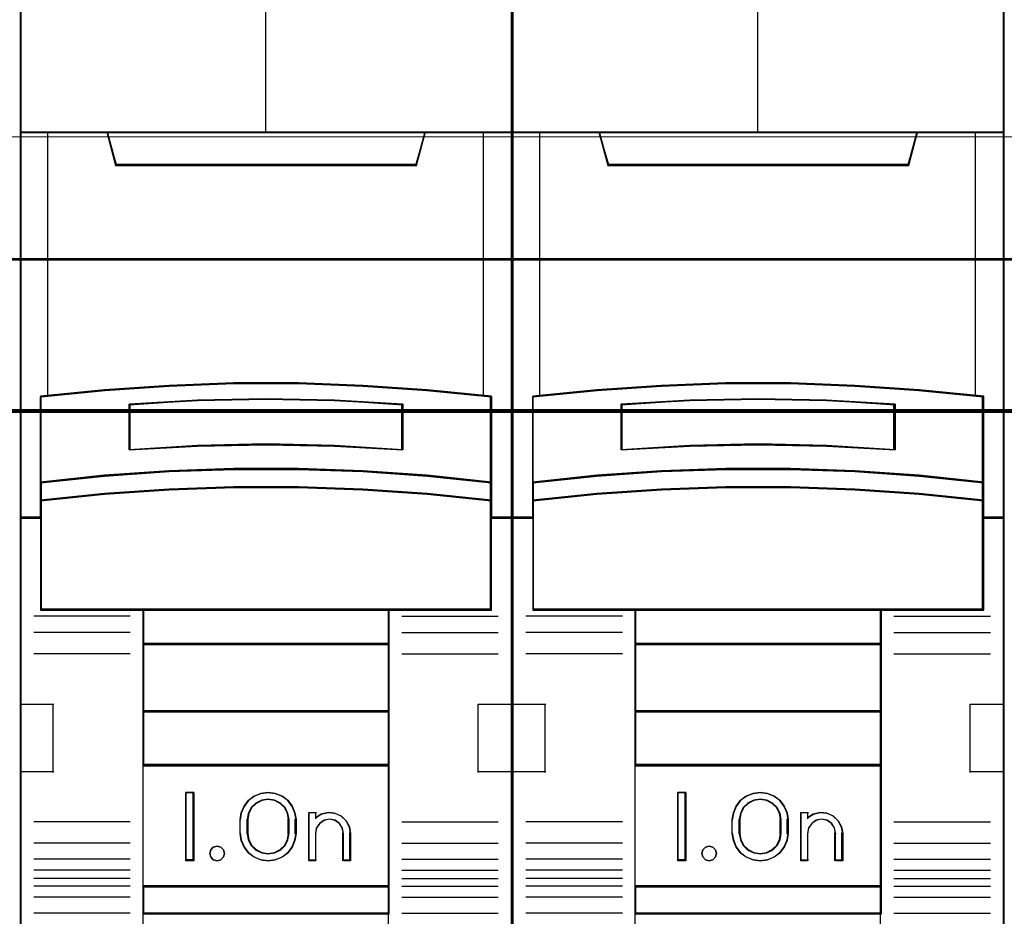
# Model space of a CAD drawing. Header units: millimetres. Extents: x -1290 to 1795, y -4192 to -1311.
# Tile 836 of 1056: x 1450.65 to 1457.85, y -2315.44 to -2308.88. Entities that reach past the tile are written whole.
import ezdxf

# ---------------------------------------------------------------- set-up
doc = ezdxf.new("R2010")
doc.units = ezdxf.units.MM
doc.layers.add('30', color=7, linetype='Continuous')
doc.layers.add('45', color=7, linetype='Continuous')
doc.layers.add('Aparatura', color=7, linetype='Continuous', lineweight=13)

# ---------------------------------------------------------------- blocks, each defined once
blk = doc.blocks.new('*U308')
at = {"layer": '45', "color": 7}
for points in [[(495.37139, -533.64471), (477.398411, -533.64471), (477.398411, -615.375223), (495.37139, -615.375223), (495.37139, -533.64471)], [(485.20598, -561.543607), (487.563821, -561.543607), (489.921662, -561.631478), (492.273943, -561.796236), (494.626223, -562.026898), (494.626223, -565.162802), (494.626223, -565.83282), (494.626223, -566.464395), (495.37139, -566.464395), (495.37139, -552.350081), (494.370419, -552.350081), (492.196089, -552.350081), (491.879115, -553.53085), (480.890685, -553.53085), (480.573711, -552.350081), (478.399381, -552.350081), (477.398411, -552.350081), (477.398411, -566.464395), (478.143578, -566.464395), (478.143578, -565.83282), (478.143578, -565.162802), (478.143578, -562.026898), (480.484736, -561.796236), (482.848138, -561.631478), (485.20598, -561.543607)], [(480.884595, -553.565625), (491.885206, -553.565625), (492.202531, -552.350081), (486.379333, -552.350081), (480.56727, -552.350081), (480.884595, -553.565625)], [(489.9226, -564.762307), (492.275505, -564.922781), (494.628409, -565.166258), (494.628409, -562.006582), (492.275505, -561.774172), (489.9226, -561.608164), (487.564134, -561.519627), (485.205667, -561.519627), (482.8472, -561.608164), (480.483171, -561.774172), (478.141392, -562.006582), (478.141392, -565.166258), (480.483171, -564.922781), (482.8472, -564.762307), (485.205667, -564.679303), (487.564134, -564.679303), (489.9226, -564.762307)], [(491.386147, -562.295061), (491.386147, -563.966874), (488.885076, -563.82709), (486.378435, -563.782359), (483.882934, -563.82709), (481.381863, -563.966874), (481.381863, -562.295061), (483.882934, -562.149686), (486.378435, -562.104955), (488.885076, -562.149686), (491.386147, -562.295061)], [(488.885076, -563.82709), (491.386147, -563.966874), (491.386147, -562.295061), (488.885076, -562.149686), (486.378435, -562.104955), (483.882934, -562.149686), (481.381863, -562.295061), (481.381863, -563.966874), (483.882934, -563.82709), (486.378435, -563.782359), (488.885076, -563.82709)], [(492.275505, -564.896029), (489.9226, -564.732136), (487.564134, -564.647363), (485.205667, -564.647363), (482.8472, -564.732136), (480.483171, -564.896029), (478.141392, -565.144696), (478.141392, -565.834179), (480.483171, -565.585513), (482.8472, -565.421619), (485.205667, -565.336847), (487.564134, -565.336847), (489.9226, -565.421619), (492.275505, -565.585513), (494.628409, -565.834179), (494.628409, -565.144696), (492.275505, -564.896029)], [(489.9226, -565.398124), (487.564134, -565.315284), (485.205667, -565.315284), (482.8472, -565.398124), (480.483171, -565.558283), (478.141392, -565.801282), (478.141392, -566.436394), (478.141392, -569.82734), (481.890464, -569.82734), (490.879337, -569.82734), (494.628409, -569.82734), (494.628409, -566.436394), (494.628409, -565.801282), (492.275505, -565.558283), (489.9226, -565.398124)], [(481.881361, -571.082384), (490.888439, -571.082384), (490.888439, -569.789634), (481.881361, -569.789634), (481.881361, -571.082384)], [(490.888439, -571.044679), (481.881361, -571.044679), (481.881361, -573.545791), (490.888439, -573.545791), (490.888439, -571.044679)], [(490.888439, -573.508085), (481.881361, -573.508085), (481.881361, -575.513643), (490.888439, -575.513643), (490.888439, -573.508085)], [(481.881361, -579.943106), (490.888439, -579.943106), (490.888439, -575.474142), (481.881361, -575.474142), (481.881361, -579.943106)], [(483.739709, -576.488592), (483.739709, -578.991499), (483.446097, -578.991499), (483.446097, -576.488592), (483.739709, -576.488592)], [(487.440103, -577.233902), (487.479678, -577.484193), (487.479678, -577.995898), (487.440103, -578.246189), (487.332684, -578.490917), (487.180036, -578.702274), (486.970852, -578.852448), (486.722092, -578.952565), (486.462025, -578.991499), (486.196305, -578.952565), (485.947545, -578.852448), (485.744015, -578.702274), (485.585713, -578.490917), (485.478294, -578.246189), (485.438719, -577.995898), (485.438719, -577.484193), (485.478294, -577.233902), (485.585713, -576.989173), (485.744015, -576.777817), (485.947545, -576.627642), (486.196305, -576.527526), (486.462025, -576.488592), (486.722092, -576.527526), (486.970852, -576.627642), (487.180036, -576.777817), (487.332684, -576.989173), (487.440103, -577.233902)], [(487.225454, -577.995995), (487.225454, -577.482496), (487.185621, -577.259235), (487.083193, -577.047138), (486.906791, -576.879693), (486.696246, -576.773644), (486.462939, -576.734573), (486.223942, -576.773644), (486.013397, -576.879693), (485.836994, -577.047138), (485.734567, -577.259235), (485.694734, -577.482496), (485.694734, -577.995995), (485.734567, -578.219255), (485.836994, -578.431352), (486.013397, -578.598798), (486.223942, -578.704846), (486.462939, -578.738335), (486.696246, -578.704846), (486.906791, -578.598798), (487.083193, -578.431352), (487.185621, -578.219255), (487.225454, -577.995995)], [(488.402503, -577.284305), (488.652881, -577.228332), (488.891878, -577.250721), (489.125185, -577.351474), (489.307278, -577.524992), (489.432467, -577.743289), (489.4723, -577.989572), (489.4723, -578.991499), (489.210541, -578.991499), (489.210541, -577.989572), (489.170708, -577.788067), (489.068281, -577.625744), (488.903259, -577.513797), (488.698404, -577.474616), (488.50493, -577.513797), (488.345599, -577.625744), (488.2261, -577.788067), (488.191958, -577.989572), (488.191958, -578.991499), (487.94158, -578.991499), (487.94158, -577.228332), (488.191958, -577.228332), (488.191958, -577.418642), (488.402503, -577.284305)], [(484.826311, -578.589948), (484.862237, -578.719862), (484.826311, -578.849775), (484.73051, -578.950163), (484.598782, -578.991499), (484.455079, -578.950163), (484.365265, -578.849775), (484.323352, -578.719862), (484.365265, -578.589948), (484.455079, -578.489561), (484.598782, -578.460035), (484.73051, -578.489561), (484.826311, -578.589948)], [(490.888439, -579.905401), (481.881361, -579.905401), (481.881361, -580.930624), (490.888439, -580.930624), (490.888439, -579.905401)]]:
    blk.add_lwpolyline(points, close=True, dxfattribs=at)
at = {"layer": '45', "color": 139}
for points in [[(495.37139, -533.64471), (477.398411, -533.64471), (477.398411, -615.375223), (495.37139, -615.375223), (495.37139, -533.64471)], [(489.914149, -565.41542), (487.561317, -565.333239), (485.208484, -565.333239), (482.855652, -565.41542), (480.49727, -565.574304), (478.161085, -565.815369), (478.161085, -566.445427), (478.161085, -569.809385), (481.901201, -569.809385), (490.8686, -569.809385), (494.608715, -569.809385), (494.608715, -566.445427), (494.608715, -565.815369), (492.261432, -565.574304), (489.914149, -565.41542)], [(484.862237, -578.719862), (484.826311, -578.589948), (484.73051, -578.489561), (484.598782, -578.460035), (484.455079, -578.489561), (484.365265, -578.589948), (484.323352, -578.719862), (484.365265, -578.849775), (484.455079, -578.950163), (484.598782, -578.991499), (484.73051, -578.950163), (484.826311, -578.849775), (484.862237, -578.719862)]]:
    blk.add_lwpolyline(points, close=True, dxfattribs=at)
at = {"layer": '45', "color": 59}
for points in [[(495.353487, -533.664461), (477.416314, -533.664461), (477.416314, -615.357268), (495.353487, -615.357268), (495.353487, -533.664461)], [(485.208328, -561.538171), (487.561472, -561.538171), (489.914616, -561.625819), (492.26221, -561.790158), (494.609804, -562.020233), (494.609804, -565.148159), (494.609804, -565.816472), (494.609804, -566.44644), (495.353487, -566.44644), (495.353487, -552.368036), (494.35451, -552.368036), (492.184512, -552.368036), (491.86817, -553.545801), (480.901631, -553.545801), (480.585289, -552.368036), (478.41529, -552.368036), (477.416314, -552.368036), (477.416314, -566.44644), (478.159996, -566.44644), (478.159996, -565.816472), (478.159996, -565.148159), (478.159996, -562.020233), (480.496491, -561.790158), (482.855185, -561.625819), (485.208328, -561.538171)], [(480.884595, -553.565625), (491.885206, -553.565625), (492.202531, -552.350081), (486.379333, -552.350081), (480.56727, -552.350081), (480.884595, -553.565625)], [(489.9226, -564.762307), (492.275505, -564.922781), (494.628409, -565.166258), (494.628409, -562.006582), (492.275505, -561.774172), (489.9226, -561.608164), (487.564134, -561.519627), (485.205667, -561.519627), (482.8472, -561.608164), (480.483171, -561.774172), (478.141392, -562.006582), (478.141392, -565.166258), (480.483171, -564.922781), (482.8472, -564.762307), (485.205667, -564.679303), (487.564134, -564.679303), (489.9226, -564.762307)], [(491.386147, -562.295061), (491.386147, -563.966874), (488.885076, -563.82709), (486.378435, -563.782359), (483.882934, -563.82709), (481.381863, -563.966874), (481.381863, -562.295061), (483.882934, -562.149686), (486.378435, -562.104955), (488.885076, -562.149686), (491.386147, -562.295061)], [(488.885076, -563.82709), (491.386147, -563.966874), (491.386147, -562.295061), (488.885076, -562.149686), (486.378435, -562.104955), (483.882934, -562.149686), (481.381863, -562.295061), (481.381863, -563.966874), (483.882934, -563.82709), (486.378435, -563.782359), (488.885076, -563.82709)], [(488.876572, -563.811831), (491.368244, -563.948919), (491.368244, -562.309349), (488.876572, -562.166778), (486.379351, -562.12291), (483.893229, -562.166778), (481.401557, -562.309349), (481.401557, -563.948919), (483.893229, -563.811831), (486.379351, -563.767963), (488.876572, -563.811831)], [(492.275505, -564.896029), (489.9226, -564.732136), (487.564134, -564.647363), (485.205667, -564.647363), (482.8472, -564.732136), (480.483171, -564.896029), (478.141392, -565.144696), (478.141392, -565.834179), (480.483171, -565.585513), (482.8472, -565.421619), (485.205667, -565.336847), (487.564134, -565.336847), (489.9226, -565.421619), (492.275505, -565.585513), (494.628409, -565.834179), (494.628409, -565.144696), (492.275505, -564.896029)], [(492.261432, -564.90646), (489.914149, -564.747525), (487.561317, -564.665318), (485.208484, -564.665318), (482.855652, -564.747525), (480.49727, -564.90646), (478.161085, -565.147602), (478.161085, -565.816224), (480.49727, -565.575082), (482.855652, -565.416147), (485.208484, -565.33394), (487.561317, -565.33394), (489.914149, -565.416147), (492.261432, -565.575082), (494.608715, -565.816224), (494.608715, -565.147602), (492.261432, -564.90646)], [(489.9226, -565.398124), (487.564134, -565.315284), (485.205667, -565.315284), (482.8472, -565.398124), (480.483171, -565.558283), (478.141392, -565.801282), (478.141392, -566.436394), (478.141392, -569.82734), (481.890464, -569.82734), (490.879337, -569.82734), (494.628409, -569.82734), (494.628409, -566.436394), (494.628409, -565.801282), (492.275505, -565.558283), (489.9226, -565.398124)], [(481.881361, -571.082384), (490.888439, -571.082384), (490.888439, -569.789634), (481.881361, -569.789634), (481.881361, -571.082384)], [(481.901055, -571.064429), (490.868746, -571.064429), (490.868746, -569.807589), (481.901055, -569.807589), (481.901055, -571.064429)], [(490.888439, -571.044679), (481.881361, -571.044679), (481.881361, -573.545791), (490.888439, -573.545791), (490.888439, -571.044679)], [(490.868746, -571.062634), (481.901055, -571.062634), (481.901055, -573.527836), (490.868746, -573.527836), (490.868746, -571.062634)], [(490.888439, -573.508085), (481.881361, -573.508085), (481.881361, -575.513643), (490.888439, -575.513643), (490.888439, -573.508085)], [(490.868746, -573.52604), (481.901055, -573.52604), (481.901055, -575.493893), (490.868746, -575.493893), (490.868746, -573.52604)], [(481.881361, -579.943106), (490.888439, -579.943106), (490.888439, -575.474142), (481.881361, -575.474142), (481.881361, -579.943106)], [(483.739709, -576.488592), (483.739709, -578.991499), (483.446097, -578.991499), (483.446097, -576.488592), (483.739709, -576.488592)], [(487.440103, -577.233902), (487.479678, -577.484193), (487.479678, -577.995898), (487.440103, -578.246189), (487.332684, -578.490917), (487.180036, -578.702274), (486.970852, -578.852448), (486.722092, -578.952565), (486.462025, -578.991499), (486.196305, -578.952565), (485.947545, -578.852448), (485.744015, -578.702274), (485.585713, -578.490917), (485.478294, -578.246189), (485.438719, -577.995898), (485.438719, -577.484193), (485.478294, -577.233902), (485.585713, -576.989173), (485.744015, -576.777817), (485.947545, -576.627642), (486.196305, -576.527526), (486.462025, -576.488592), (486.722092, -576.527526), (486.970852, -576.627642), (487.180036, -576.777817), (487.332684, -576.989173), (487.440103, -577.233902)], [(487.225454, -577.995995), (487.225454, -577.482496), (487.185621, -577.259235), (487.083193, -577.047138), (486.906791, -576.879693), (486.696246, -576.773644), (486.462939, -576.734573), (486.223942, -576.773644), (486.013397, -576.879693), (485.836994, -577.047138), (485.734567, -577.259235), (485.694734, -577.482496), (485.694734, -577.995995), (485.734567, -578.219255), (485.836994, -578.431352), (486.013397, -578.598798), (486.223942, -578.704846), (486.462939, -578.738335), (486.696246, -578.704846), (486.906791, -578.598798), (487.083193, -578.431352), (487.185621, -578.219255), (487.225454, -577.995995)], [(487.20755, -577.991343), (487.20755, -577.487047), (487.168649, -577.267788), (487.068618, -577.059491), (486.896342, -576.895047), (486.690722, -576.790899), (486.462872, -576.752528), (486.229466, -576.790899), (486.023846, -576.895047), (485.851569, -577.059491), (485.751538, -577.267788), (485.712637, -577.487047), (485.712637, -577.991343), (485.751538, -578.210603), (485.851569, -578.418899), (486.023846, -578.583343), (486.229466, -578.687492), (486.462872, -578.720381), (486.690722, -578.687492), (486.896342, -578.583343), (487.068618, -578.418899), (487.168649, -578.210603), (487.20755, -577.991343)], [(488.402503, -577.284305), (488.652881, -577.228332), (488.891878, -577.250721), (489.125185, -577.351474), (489.307278, -577.524992), (489.432467, -577.743289), (489.4723, -577.989572), (489.4723, -578.991499), (489.210541, -578.991499), (489.210541, -577.989572), (489.170708, -577.788067), (489.068281, -577.625744), (488.903259, -577.513797), (488.698404, -577.474616), (488.50493, -577.513797), (488.345599, -577.625744), (488.2261, -577.788067), (488.191958, -577.989572), (488.191958, -578.991499), (487.94158, -578.991499), (487.94158, -577.228332), (488.191958, -577.228332), (488.191958, -577.418642), (488.402503, -577.284305)], [(484.826311, -578.589948), (484.862237, -578.719862), (484.826311, -578.849775), (484.73051, -578.950163), (484.598782, -578.991499), (484.455079, -578.950163), (484.365265, -578.849775), (484.323352, -578.719862), (484.365265, -578.589948), (484.455079, -578.489561), (484.598782, -578.460035), (484.73051, -578.489561), (484.826311, -578.589948)], [(490.888439, -579.905401), (481.881361, -579.905401), (481.881361, -580.930624), (490.888439, -580.930624), (490.888439, -579.905401)], [(490.868746, -579.923356), (481.901055, -579.923356), (481.901055, -580.910873), (490.868746, -580.910873), (490.868746, -579.923356)]]:
    blk.add_lwpolyline(points, close=True, dxfattribs=at)
at = {"layer": '45', "color": 139}
for points in [[(486.358941, -545.164547), (486.358941, -552.387786)], [(477.398411, -552.350081), (495.37139, -552.350081)], [(480.56727, -552.350081), (480.921752, -553.565625)], [(492.202531, -552.350081), (491.848049, -553.565625)], [(480.882365, -553.52792), (491.885645, -553.52792)], [(494.628409, -562.038522), (492.275505, -561.790868), (489.9226, -561.613971), (487.564134, -561.519627), (485.205667, -561.519627), (482.8472, -561.613971), (480.483171, -561.790868), (478.141392, -562.038522)], [(478.141392, -562.000817), (478.141392, -569.82734)], [(491.386147, -562.329391), (488.885076, -562.157764), (486.378435, -562.104955), (483.882934, -562.157764), (481.381863, -562.329391)], [(494.589022, -569.82734), (494.589022, -562.000817)], [(481.381863, -563.966874), (481.381863, -562.291686)], [(491.348551, -563.966874), (491.348551, -562.291686)], [(491.386147, -563.966874), (488.885076, -563.800928), (486.378435, -563.747825), (483.882934, -563.800928), (481.381863, -563.966874)], [(494.628409, -565.166258), (492.275505, -564.906811), (489.9226, -564.735811), (487.564134, -564.647363), (485.205667, -564.647363), (482.8472, -564.735811), (480.483171, -564.906811), (478.141392, -565.166258)], [(494.628409, -565.834179), (492.275505, -565.574731), (489.9226, -565.403732), (487.564134, -565.315284), (485.205667, -565.315284), (482.8472, -565.403732), (480.483171, -565.574731), (478.141392, -565.834179)], [(478.180779, -566.426689), (477.398411, -566.426689)], [(495.37139, -566.426689), (494.589022, -566.426689)], [(481.42125, -570.051775), (477.897909, -570.051775)], [(494.628409, -569.789634), (478.141392, -569.789634)], [(481.881361, -569.789634), (481.881361, -580.930624)], [(481.881361, -569.789634), (490.888439, -569.789634)], [(490.849053, -569.789634), (490.849053, -580.930624)], [(491.348551, -570.051775), (494.871892, -570.051775)], [(481.42125, -570.638899), (477.897909, -570.638899)], [(491.348551, -570.638899), (494.871892, -570.638899)], [(481.881361, -571.044679), (490.888439, -571.044679)], [(481.42125, -571.421731), (477.897909, -571.421731)], [(491.348551, -571.421731), (494.871892, -571.421731)], [(477.398411, -573.262104), (478.630148, -573.262104)], [(478.590761, -573.262104), (478.590761, -575.765011)], [(494.139653, -575.765011), (494.139653, -573.262104)], [(494.139653, -573.262104), (495.37139, -573.262104)], [(481.881361, -573.508085), (490.888439, -573.508085)], [(477.398411, -575.727306), (478.630148, -575.727306)], [(481.881361, -575.474142), (490.888439, -575.474142)], [(494.139653, -575.727306), (495.37139, -575.727306)], [(483.739709, -576.488592), (483.446097, -576.488592)], [(483.446097, -576.488592), (483.446097, -578.991499)], [(483.702112, -576.488592), (483.702112, -578.991499)], [(487.479678, -577.506632), (487.440103, -577.2507), (487.332684, -577.000456), (487.180036, -576.784335), (486.970852, -576.630776), (486.722092, -576.528403), (486.462025, -576.488592), (486.196305, -576.528403), (485.947545, -576.630776), (485.744015, -576.784335), (485.585713, -577.000456), (485.478294, -577.2507), (485.438719, -577.506632)], [(487.225454, -577.506632), (487.185621, -577.276167), (487.083193, -577.057225), (486.906791, -576.884376), (486.696246, -576.774905), (486.462939, -576.734573), (486.223942, -576.774905), (486.013397, -576.884376), (485.836994, -577.057225), (485.734567, -577.276167), (485.694734, -577.506632)], [(487.94158, -577.228332), (488.22445, -577.228332)], [(487.94158, -577.228332), (487.94158, -578.991499)], [(488.185063, -577.228332), (488.185063, -577.452768)], [(489.4723, -578.011164), (489.432252, -577.757895), (489.306389, -577.533406), (489.123316, -577.354966), (488.888752, -577.251356), (488.648468, -577.228332), (488.396742, -577.285893), (488.185063, -577.42404)], [(481.42125, -577.562292), (477.897909, -577.562292)], [(485.438719, -578.011164), (485.438719, -577.468927)], [(485.694734, -578.011164), (485.694734, -577.468927)], [(487.186067, -578.011164), (487.186067, -577.468927)], [(487.442082, -578.011164), (487.442082, -577.468927)], [(489.218075, -578.011164), (489.177678, -577.798984), (489.0738, -577.628062), (488.90644, -577.510184), (488.698683, -577.468927), (488.502469, -577.510184), (488.34088, -577.628062), (488.219689, -577.798984), (488.185063, -578.011164)], [(491.348551, -577.562292), (494.871892, -577.562292)], [(485.438719, -577.971663), (485.478294, -578.228046), (485.585713, -578.478732), (485.744015, -578.695234), (485.947545, -578.849064), (486.196305, -578.951617), (486.462025, -578.991499), (486.722092, -578.951617), (486.970852, -578.849064), (487.180036, -578.695234), (487.332684, -578.478732), (487.440103, -578.228046), (487.479678, -577.971663)], [(485.694734, -577.971663), (485.734567, -578.202241), (485.836994, -578.42129), (486.013397, -578.594224), (486.223942, -578.703749), (486.462939, -578.738335), (486.696246, -578.703749), (486.906791, -578.594224), (487.083193, -578.42129), (487.185621, -578.202241), (487.225454, -577.971663)], [(488.185063, -577.971663), (488.185063, -578.991499)], [(489.178688, -577.971663), (489.178688, -578.991499)], [(489.434703, -577.971663), (489.434703, -578.991499)], [(481.42125, -578.35051), (477.897909, -578.35051)], [(491.348551, -578.35051), (494.871892, -578.35051)], [(481.42125, -578.935839), (477.897909, -578.935839)], [(483.739709, -578.953794), (483.446097, -578.953794)], [(487.94158, -578.953794), (488.22445, -578.953794)], [(489.178688, -578.953794), (489.4723, -578.953794)], [(491.348551, -578.935839), (494.871892, -578.935839)], [(481.42125, -579.336232), (477.897909, -579.336232)], [(491.348551, -579.336232), (494.871892, -579.336232)], [(481.42125, -579.632487), (477.897909, -579.632487)], [(491.348551, -579.632487), (494.871892, -579.632487)], [(481.42125, -579.916174), (477.897909, -579.916174)], [(481.881361, -579.905401), (490.888439, -579.905401)], [(491.348551, -579.916174), (494.871892, -579.916174)], [(481.42125, -580.316567), (477.897909, -580.316567)], [(491.348551, -580.316567), (494.871892, -580.316567)], [(481.42125, -580.909078), (477.897909, -580.909078)], [(481.881361, -580.891123), (490.888439, -580.891123)], [(481.881361, -580.891123), (481.881361, -582.512446)], [(490.849053, -580.891123), (490.849053, -582.512446)], [(491.348551, -580.909078), (494.871892, -580.909078)]]:
    blk.add_lwpolyline(points, dxfattribs=at)
at = {"layer": '45', "color": 140}
for points in [[(485.20598, -561.543607), (487.563821, -561.543607), (489.921662, -561.631478), (492.273943, -561.796236), (494.626223, -562.026898), (494.626223, -565.162802), (494.626223, -565.83282), (494.626223, -566.464395), (495.37139, -566.464395), (495.37139, -552.350081), (494.370419, -552.350081), (492.196089, -552.350081), (491.879115, -553.53085), (480.890685, -553.53085), (480.573711, -552.350081), (478.399381, -552.350081), (477.398411, -552.350081), (477.398411, -566.464395), (478.143578, -566.464395), (478.143578, -565.83282), (478.143578, -565.162802), (478.143578, -562.026898), (480.484736, -561.796236), (482.848138, -561.631478), (485.20598, -561.543607)], [(480.901522, -553.54767), (491.868279, -553.54767), (492.184628, -552.368036), (486.37935, -552.368036), (480.585173, -552.368036), (480.901522, -553.54767)]]:
    blk.add_lwpolyline(points, close=True, dxfattribs=at)
for points in [[(478.397407, -552.350081), (478.397407, -562.01159)], [(494.333007, -562.01159), (494.333007, -552.350081)]]:
    blk.add_lwpolyline(points, dxfattribs=at)
blk = doc.blocks.new('*U309')
at = {"layer": '45', "color": 7}
for points in [[(513.356901, -533.64471), (495.383922, -533.64471), (495.383922, -615.375223), (513.356901, -615.375223), (513.356901, -533.64471)], [(503.191491, -561.543607), (505.549332, -561.543607), (507.907173, -561.631478), (510.259454, -561.796236), (512.611734, -562.026898), (512.611734, -565.162802), (512.611734, -565.83282), (512.611734, -566.464395), (513.356901, -566.464395), (513.356901, -552.350081), (512.355931, -552.350081), (510.1816, -552.350081), (509.864627, -553.53085), (498.876196, -553.53085), (498.559222, -552.350081), (496.384892, -552.350081), (495.383922, -552.350081), (495.383922, -566.464395), (496.129089, -566.464395), (496.129089, -565.83282), (496.129089, -565.162802), (496.129089, -562.026898), (498.470247, -561.796236), (500.83365, -561.631478), (503.191491, -561.543607)], [(498.870155, -553.565625), (509.872458, -553.565625), (510.189833, -552.350081), (504.365739, -552.350081), (498.552781, -552.350081), (498.870155, -553.565625)], [(507.908622, -564.762307), (510.261271, -564.922781), (512.61392, -565.166258), (512.61392, -562.006582), (510.261271, -561.774172), (507.908622, -561.608164), (505.550412, -561.519627), (503.192201, -561.519627), (500.833991, -561.608164), (498.470218, -561.774172), (496.128693, -562.006582), (496.128693, -565.166258), (498.470218, -564.922781), (500.833991, -564.762307), (503.192201, -564.679303), (505.550412, -564.679303), (507.908622, -564.762307)], [(509.373449, -562.295061), (509.373449, -563.966874), (506.872378, -563.82709), (504.365736, -563.782359), (501.870236, -563.82709), (499.369165, -563.966874), (499.369165, -562.295061), (501.870236, -562.149686), (504.365736, -562.104955), (506.872378, -562.149686), (509.373449, -562.295061)], [(506.872378, -563.82709), (509.373449, -563.966874), (509.373449, -562.295061), (506.872378, -562.149686), (504.365736, -562.104955), (501.870236, -562.149686), (499.369165, -562.295061), (499.369165, -563.966874), (501.870236, -563.82709), (504.365736, -563.782359), (506.872378, -563.82709)], [(510.261271, -564.896029), (507.908622, -564.732136), (505.550412, -564.647363), (503.192201, -564.647363), (500.833991, -564.732136), (498.470218, -564.896029), (496.128693, -565.144696), (496.128693, -565.834179), (498.470218, -565.585513), (500.833991, -565.421619), (503.192201, -565.336847), (505.550412, -565.336847), (507.908622, -565.421619), (510.261271, -565.585513), (512.61392, -565.834179), (512.61392, -565.144696), (510.261271, -564.896029)], [(507.908622, -565.398124), (505.550412, -565.315284), (503.192201, -565.315284), (500.833991, -565.398124), (498.470218, -565.558283), (496.128693, -565.801282), (496.128693, -566.436394), (496.128693, -569.82734), (499.877358, -569.82734), (508.865255, -569.82734), (512.61392, -569.82734), (512.61392, -566.436394), (512.61392, -565.801282), (510.261271, -565.558283), (507.908622, -565.398124)], [(499.868663, -571.082384), (508.873951, -571.082384), (508.873951, -569.789634), (499.868663, -569.789634), (499.868663, -571.082384)], [(508.873951, -571.044679), (499.868663, -571.044679), (499.868663, -573.545791), (508.873951, -573.545791), (508.873951, -571.044679)], [(508.873951, -573.508085), (499.868663, -573.508085), (499.868663, -575.513643), (508.873951, -575.513643), (508.873951, -573.508085)], [(499.868663, -579.943106), (508.873951, -579.943106), (508.873951, -575.474142), (499.868663, -575.474142), (499.868663, -579.943106)], [(501.72701, -576.488592), (501.72701, -578.991499), (501.433399, -578.991499), (501.433399, -576.488592), (501.72701, -576.488592)], [(505.42737, -577.233902), (505.46698, -577.484193), (505.46698, -577.995898), (505.42737, -578.246189), (505.319857, -578.490917), (505.167075, -578.702274), (504.957707, -578.852448), (504.708729, -578.952565), (504.448434, -578.991499), (504.18248, -578.952565), (503.933503, -578.852448), (503.729793, -578.702274), (503.571353, -578.490917), (503.46384, -578.246189), (503.42423, -577.995898), (503.42423, -577.484193), (503.46384, -577.233902), (503.571353, -576.989173), (503.729793, -576.777817), (503.933503, -576.627642), (504.18248, -576.527526), (504.448434, -576.488592), (504.708729, -576.527526), (504.957707, -576.627642), (505.167075, -576.777817), (505.319857, -576.989173), (505.42737, -577.233902)], [(505.210965, -577.995995), (505.210965, -577.482496), (505.171132, -577.259235), (505.068704, -577.047138), (504.892302, -576.879693), (504.681757, -576.773644), (504.44845, -576.734573), (504.209453, -576.773644), (503.998908, -576.879693), (503.822505, -577.047138), (503.720078, -577.259235), (503.680245, -577.482496), (503.680245, -577.995995), (503.720078, -578.219255), (503.822505, -578.431352), (503.998908, -578.598798), (504.209453, -578.704846), (504.44845, -578.738335), (504.681757, -578.704846), (504.892302, -578.598798), (505.068704, -578.431352), (505.171132, -578.219255), (505.210965, -577.995995)], [(506.388553, -577.284305), (506.639224, -577.228332), (506.878501, -577.250721), (507.11208, -577.351474), (507.294386, -577.524992), (507.419722, -577.743289), (507.459601, -577.989572), (507.459601, -578.991499), (507.197536, -578.991499), (507.197536, -577.989572), (507.157657, -577.788067), (507.05511, -577.625744), (506.889895, -577.513797), (506.6848, -577.474616), (506.4911, -577.513797), (506.331582, -577.625744), (506.211944, -577.788067), (506.177762, -577.989572), (506.177762, -578.991499), (505.927091, -578.991499), (505.927091, -577.228332), (506.177762, -577.228332), (506.177762, -577.418642), (506.388553, -577.284305)], [(502.811942, -578.589948), (502.847748, -578.719862), (502.811942, -578.849775), (502.716458, -578.950163), (502.585168, -578.991499), (502.441943, -578.950163), (502.352427, -578.849775), (502.310653, -578.719862), (502.352427, -578.589948), (502.441943, -578.489561), (502.585168, -578.460035), (502.716458, -578.489561), (502.811942, -578.589948)], [(508.873951, -579.905401), (499.868663, -579.905401), (499.868663, -580.930624), (508.873951, -580.930624), (508.873951, -579.905401)]]:
    blk.add_lwpolyline(points, close=True, dxfattribs=at)
at = {"layer": '45', "color": 139}
for points in [[(513.356901, -533.64471), (495.383922, -533.64471), (495.383922, -615.375223), (513.356901, -615.375223), (513.356901, -533.64471)], [(507.900939, -565.41542), (505.547851, -565.333239), (503.194762, -565.333239), (500.841674, -565.41542), (498.483036, -565.574304), (496.146597, -565.815369), (496.146597, -566.445427), (496.146597, -569.809385), (499.887119, -569.809385), (508.855494, -569.809385), (512.596017, -569.809385), (512.596017, -566.445427), (512.596017, -565.815369), (510.248478, -565.574304), (507.900939, -565.41542)], [(502.847748, -578.719862), (502.811942, -578.589948), (502.716458, -578.489561), (502.585168, -578.460035), (502.441943, -578.489561), (502.352427, -578.589948), (502.310653, -578.719862), (502.352427, -578.849775), (502.441943, -578.950163), (502.585168, -578.991499), (502.716458, -578.950163), (502.811942, -578.849775), (502.847748, -578.719862)]]:
    blk.add_lwpolyline(points, close=True, dxfattribs=at)
at = {"layer": '45', "color": 59}
for points in [[(513.338998, -533.664461), (495.403616, -533.664461), (495.403616, -615.357268), (513.338998, -615.357268), (513.338998, -533.664461)], [(503.194852, -561.538171), (505.547761, -561.538171), (507.90067, -561.625819), (510.24803, -561.790158), (512.59539, -562.020233), (512.59539, -565.148159), (512.59539, -565.816472), (512.59539, -566.44644), (513.338998, -566.44644), (513.338998, -552.368036), (512.340121, -552.368036), (510.17034, -552.368036), (509.854029, -553.545801), (498.888585, -553.545801), (498.572274, -552.368036), (496.402492, -552.368036), (495.403616, -552.368036), (495.403616, -566.44644), (496.147224, -566.44644), (496.147224, -565.816472), (496.147224, -565.148159), (496.147224, -562.020233), (498.483485, -561.790158), (500.841943, -561.625819), (503.194852, -561.538171)], [(498.870155, -553.565625), (509.872458, -553.565625), (510.189833, -552.350081), (504.365739, -552.350081), (498.552781, -552.350081), (498.870155, -553.565625)], [(507.908622, -564.762307), (510.261271, -564.922781), (512.61392, -565.166258), (512.61392, -562.006582), (510.261271, -561.774172), (507.908622, -561.608164), (505.550412, -561.519627), (503.192201, -561.519627), (500.833991, -561.608164), (498.470218, -561.774172), (496.128693, -562.006582), (496.128693, -565.166258), (498.470218, -564.922781), (500.833991, -564.762307), (503.192201, -564.679303), (505.550412, -564.679303), (507.908622, -564.762307)], [(509.373449, -562.295061), (509.373449, -563.966874), (506.872378, -563.82709), (504.365736, -563.782359), (501.870236, -563.82709), (499.369165, -563.966874), (499.369165, -562.295061), (501.870236, -562.149686), (504.365736, -562.104955), (506.872378, -562.149686), (509.373449, -562.295061)], [(506.872378, -563.82709), (509.373449, -563.966874), (509.373449, -562.295061), (506.872378, -562.149686), (504.365736, -562.104955), (501.870236, -562.149686), (499.369165, -562.295061), (499.369165, -563.966874), (501.870236, -563.82709), (504.365736, -563.782359), (506.872378, -563.82709)], [(506.863426, -563.811831), (509.355545, -563.948919), (509.355545, -562.309349), (506.863426, -562.166778), (504.365756, -562.12291), (501.879187, -562.166778), (499.387068, -562.309349), (499.387068, -563.948919), (501.879187, -563.811831), (504.365756, -563.767963), (506.863426, -563.811831)], [(510.261271, -564.896029), (507.908622, -564.732136), (505.550412, -564.647363), (503.192201, -564.647363), (500.833991, -564.732136), (498.470218, -564.896029), (496.128693, -565.144696), (496.128693, -565.834179), (498.470218, -565.585513), (500.833991, -565.421619), (503.192201, -565.336847), (505.550412, -565.336847), (507.908622, -565.421619), (510.261271, -565.585513), (512.61392, -565.834179), (512.61392, -565.144696), (510.261271, -564.896029)], [(510.248478, -564.90646), (507.900939, -564.747525), (505.547851, -564.665318), (503.194762, -564.665318), (500.841674, -564.747525), (498.483036, -564.90646), (496.146597, -565.147602), (496.146597, -565.816224), (498.483036, -565.575082), (500.841674, -565.416147), (503.194762, -565.33394), (505.547851, -565.33394), (507.900939, -565.416147), (510.248478, -565.575082), (512.596017, -565.816224), (512.596017, -565.147602), (510.248478, -564.90646)], [(507.908622, -565.398124), (505.550412, -565.315284), (503.192201, -565.315284), (500.833991, -565.398124), (498.470218, -565.558283), (496.128693, -565.801282), (496.128693, -566.436394), (496.128693, -569.82734), (499.877358, -569.82734), (508.865255, -569.82734), (512.61392, -569.82734), (512.61392, -566.436394), (512.61392, -565.801282), (510.261271, -565.558283), (507.908622, -565.398124)], [(499.868663, -571.082384), (508.873951, -571.082384), (508.873951, -569.789634), (499.868663, -569.789634), (499.868663, -571.082384)], [(499.886566, -571.064429), (508.856047, -571.064429), (508.856047, -569.807589), (499.886566, -569.807589), (499.886566, -571.064429)], [(508.873951, -571.044679), (499.868663, -571.044679), (499.868663, -573.545791), (508.873951, -573.545791), (508.873951, -571.044679)], [(508.856047, -571.062634), (499.886566, -571.062634), (499.886566, -573.527836), (508.856047, -573.527836), (508.856047, -571.062634)], [(508.873951, -573.508085), (499.868663, -573.508085), (499.868663, -575.513643), (508.873951, -575.513643), (508.873951, -573.508085)], [(508.856047, -573.52604), (499.886566, -573.52604), (499.886566, -575.493893), (508.856047, -575.493893), (508.856047, -573.52604)], [(499.868663, -579.943106), (508.873951, -579.943106), (508.873951, -575.474142), (499.868663, -575.474142), (499.868663, -579.943106)], [(501.72701, -576.488592), (501.72701, -578.991499), (501.433399, -578.991499), (501.433399, -576.488592), (501.72701, -576.488592)], [(505.42737, -577.233902), (505.46698, -577.484193), (505.46698, -577.995898), (505.42737, -578.246189), (505.319857, -578.490917), (505.167075, -578.702274), (504.957707, -578.852448), (504.708729, -578.952565), (504.448434, -578.991499), (504.18248, -578.952565), (503.933503, -578.852448), (503.729793, -578.702274), (503.571353, -578.490917), (503.46384, -578.246189), (503.42423, -577.995898), (503.42423, -577.484193), (503.46384, -577.233902), (503.571353, -576.989173), (503.729793, -576.777817), (503.933503, -576.627642), (504.18248, -576.527526), (504.448434, -576.488592), (504.708729, -576.527526), (504.957707, -576.627642), (505.167075, -576.777817), (505.319857, -576.989173), (505.42737, -577.233902)], [(505.210965, -577.995995), (505.210965, -577.482496), (505.171132, -577.259235), (505.068704, -577.047138), (504.892302, -576.879693), (504.681757, -576.773644), (504.44845, -576.734573), (504.209453, -576.773644), (503.998908, -576.879693), (503.822505, -577.047138), (503.720078, -577.259235), (503.680245, -577.482496), (503.680245, -577.995995), (503.720078, -578.219255), (503.822505, -578.431352), (503.998908, -578.598798), (504.209453, -578.704846), (504.44845, -578.738335), (504.681757, -578.704846), (504.892302, -578.598798), (505.068704, -578.431352), (505.171132, -578.219255), (505.210965, -577.995995)], [(505.193062, -577.991343), (505.193062, -577.487047), (505.15416, -577.267788), (505.054129, -577.059491), (504.881853, -576.895047), (504.676233, -576.790899), (504.448383, -576.752528), (504.214977, -576.790899), (504.009357, -576.895047), (503.83708, -577.059491), (503.737049, -577.267788), (503.698148, -577.487047), (503.698148, -577.991343), (503.737049, -578.210603), (503.83708, -578.418899), (504.009357, -578.583343), (504.214977, -578.687492), (504.448383, -578.720381), (504.676233, -578.687492), (504.881853, -578.583343), (505.054129, -578.418899), (505.15416, -578.210603), (505.193062, -577.991343)], [(506.388553, -577.284305), (506.639224, -577.228332), (506.878501, -577.250721), (507.11208, -577.351474), (507.294386, -577.524992), (507.419722, -577.743289), (507.459601, -577.989572), (507.459601, -578.991499), (507.197536, -578.991499), (507.197536, -577.989572), (507.157657, -577.788067), (507.05511, -577.625744), (506.889895, -577.513797), (506.6848, -577.474616), (506.4911, -577.513797), (506.331582, -577.625744), (506.211944, -577.788067), (506.177762, -577.989572), (506.177762, -578.991499), (505.927091, -578.991499), (505.927091, -577.228332), (506.177762, -577.228332), (506.177762, -577.418642), (506.388553, -577.284305)], [(502.811942, -578.589948), (502.847748, -578.719862), (502.811942, -578.849775), (502.716458, -578.950163), (502.585168, -578.991499), (502.441943, -578.950163), (502.352427, -578.849775), (502.310653, -578.719862), (502.352427, -578.589948), (502.441943, -578.489561), (502.585168, -578.460035), (502.716458, -578.489561), (502.811942, -578.589948)], [(508.873951, -579.905401), (499.868663, -579.905401), (499.868663, -580.930624), (508.873951, -580.930624), (508.873951, -579.905401)], [(508.856047, -579.923356), (499.886566, -579.923356), (499.886566, -580.910873), (508.856047, -580.910873), (508.856047, -579.923356)]]:
    blk.add_lwpolyline(points, close=True, dxfattribs=at)
at = {"layer": '45', "color": 139}
for points in [[(504.346242, -545.164547), (504.346242, -552.387786)], [(495.383922, -552.350081), (513.356901, -552.350081)], [(498.552781, -552.350081), (498.907263, -553.565625)], [(510.189833, -552.350081), (509.83356, -553.565625)], [(498.869667, -553.52792), (509.872947, -553.52792)], [(512.61392, -562.038522), (510.261271, -561.790868), (507.908622, -561.613971), (505.550412, -561.519627), (503.192201, -561.519627), (500.833991, -561.613971), (498.470218, -561.790868), (496.128693, -562.038522)], [(496.128693, -562.000817), (496.128693, -569.82734)], [(509.373449, -562.329391), (506.872378, -562.157764), (504.365736, -562.104955), (501.870236, -562.157764), (499.369165, -562.329391)], [(512.574533, -569.82734), (512.574533, -562.000817)], [(499.369165, -563.966874), (499.369165, -562.291686)], [(509.334062, -563.966874), (509.334062, -562.291686)], [(509.373449, -563.966874), (506.872378, -563.800928), (504.365736, -563.747825), (501.870236, -563.800928), (499.369165, -563.966874)], [(512.61392, -565.166258), (510.261271, -564.906811), (507.908622, -564.735811), (505.550412, -564.647363), (503.192201, -564.647363), (500.833991, -564.735811), (498.470218, -564.906811), (496.128693, -565.166258)], [(512.61392, -565.834179), (510.261271, -565.574731), (507.908622, -565.403732), (505.550412, -565.315284), (503.192201, -565.315284), (500.833991, -565.403732), (498.470218, -565.574731), (496.128693, -565.834179)], [(496.16629, -566.426689), (495.383922, -566.426689)], [(513.356901, -566.426689), (512.574533, -566.426689)], [(499.406761, -570.051775), (495.88342, -570.051775)], [(512.61392, -569.789634), (496.128693, -569.789634)], [(499.868663, -569.789634), (499.868663, -580.930624)], [(499.868663, -569.789634), (508.873951, -569.789634)], [(508.834564, -569.789634), (508.834564, -580.930624)], [(509.334062, -570.051775), (512.857403, -570.051775)], [(499.406761, -570.638899), (495.88342, -570.638899)], [(509.334062, -570.638899), (512.857403, -570.638899)], [(499.868663, -571.044679), (508.873951, -571.044679)], [(499.406761, -571.421731), (495.88342, -571.421731)], [(509.334062, -571.421731), (512.857403, -571.421731)], [(495.383922, -573.262104), (496.615659, -573.262104)], [(496.578063, -573.262104), (496.578063, -575.765011)], [(512.125164, -575.765011), (512.125164, -573.262104)], [(512.125164, -573.262104), (513.356901, -573.262104)], [(499.868663, -573.508085), (508.873951, -573.508085)], [(495.383922, -575.727306), (496.615659, -575.727306)], [(499.868663, -575.474142), (508.873951, -575.474142)], [(512.125164, -575.727306), (513.356901, -575.727306)], [(501.72701, -576.488592), (501.433399, -576.488592)], [(501.433399, -576.488592), (501.433399, -578.991499)], [(501.687623, -576.488592), (501.687623, -578.991499)], [(505.46698, -577.506632), (505.42737, -577.2507), (505.319857, -577.000456), (505.167075, -576.784335), (504.957707, -576.630776), (504.708729, -576.528403), (504.448434, -576.488592), (504.18248, -576.528403), (503.933503, -576.630776), (503.729793, -576.784335), (503.571353, -577.000456), (503.46384, -577.2507), (503.42423, -577.506632)], [(505.210965, -577.506632), (505.171132, -577.276167), (505.068704, -577.057225), (504.892302, -576.884376), (504.681757, -576.774905), (504.44845, -576.734573), (504.209453, -576.774905), (503.998908, -576.884376), (503.822505, -577.057225), (503.720078, -577.276167), (503.680245, -577.506632)], [(505.927091, -577.228332), (506.209961, -577.228332)], [(505.927091, -577.228332), (505.927091, -578.991499)], [(506.172364, -577.228332), (506.172364, -577.452768)], [(507.459601, -578.011164), (507.419554, -577.757895), (507.293691, -577.533406), (507.110617, -577.354966), (506.876054, -577.251356), (506.635769, -577.228332), (506.384043, -577.285893), (506.172364, -577.42404)], [(499.406761, -577.562292), (495.88342, -577.562292)], [(503.42423, -578.011164), (503.42423, -577.468927)], [(503.680245, -578.011164), (503.680245, -577.468927)], [(505.173368, -578.011164), (505.173368, -577.468927)], [(505.427593, -578.011164), (505.427593, -577.468927)], [(507.203586, -578.011164), (507.163259, -577.798984), (507.059561, -577.628062), (506.892491, -577.510184), (506.685095, -577.468927), (506.48922, -577.510184), (506.327912, -577.628062), (506.20693, -577.798984), (506.172364, -578.011164)], [(509.334062, -577.562292), (512.857403, -577.562292)], [(503.42423, -577.971663), (503.46384, -578.228046), (503.571353, -578.478732), (503.729793, -578.695234), (503.933503, -578.849064), (504.18248, -578.951617), (504.448434, -578.991499), (504.708729, -578.951617), (504.957707, -578.849064), (505.167075, -578.695234), (505.319857, -578.478732), (505.42737, -578.228046), (505.46698, -577.971663)], [(503.680245, -577.971663), (503.720078, -578.202241), (503.822505, -578.42129), (503.998908, -578.594224), (504.209453, -578.703749), (504.44845, -578.738335), (504.681757, -578.703749), (504.892302, -578.594224), (505.068704, -578.42129), (505.171132, -578.202241), (505.210965, -577.971663)], [(506.172364, -577.971663), (506.172364, -578.991499)], [(507.165989, -577.971663), (507.165989, -578.991499)], [(507.420214, -577.971663), (507.420214, -578.991499)], [(499.406761, -578.35051), (495.88342, -578.35051)], [(509.334062, -578.35051), (512.857403, -578.35051)], [(499.406761, -578.935839), (495.88342, -578.935839)], [(501.72701, -578.953794), (501.433399, -578.953794)], [(505.927091, -578.953794), (506.209961, -578.953794)], [(507.165989, -578.953794), (507.459601, -578.953794)], [(509.334062, -578.935839), (512.857403, -578.935839)], [(499.406761, -579.336232), (495.88342, -579.336232)], [(509.334062, -579.336232), (512.857403, -579.336232)], [(499.406761, -579.632487), (495.88342, -579.632487)], [(509.334062, -579.632487), (512.857403, -579.632487)], [(499.406761, -579.916174), (495.88342, -579.916174)], [(499.868663, -579.905401), (508.873951, -579.905401)], [(509.334062, -579.916174), (512.857403, -579.916174)], [(499.406761, -580.316567), (495.88342, -580.316567)], [(509.334062, -580.316567), (512.857403, -580.316567)], [(499.406761, -580.909078), (495.88342, -580.909078)], [(499.868663, -580.891123), (508.873951, -580.891123)], [(499.868663, -580.891123), (499.868663, -582.512446)], [(508.834564, -580.891123), (508.834564, -582.512446)], [(509.334062, -580.909078), (512.857403, -580.909078)]]:
    blk.add_lwpolyline(points, dxfattribs=at)
at = {"layer": '45', "color": 140}
for points in [[(503.191491, -561.543607), (505.549332, -561.543607), (507.907173, -561.631478), (510.259454, -561.796236), (512.611734, -562.026898), (512.611734, -565.162802), (512.611734, -565.83282), (512.611734, -566.464395), (513.356901, -566.464395), (513.356901, -552.350081), (512.355931, -552.350081), (510.1816, -552.350081), (509.864627, -553.53085), (498.876196, -553.53085), (498.559222, -552.350081), (496.384892, -552.350081), (495.383922, -552.350081), (495.383922, -566.464395), (496.129089, -566.464395), (496.129089, -565.83282), (496.129089, -565.162802), (496.129089, -562.026898), (498.470247, -561.796236), (500.83365, -561.631478), (503.191491, -561.543607)], [(498.887033, -553.54767), (509.85379, -553.54767), (510.170139, -552.368036), (504.364861, -552.368036), (498.570684, -552.368036), (498.887033, -553.54767)]]:
    blk.add_lwpolyline(points, close=True, dxfattribs=at)
for points in [[(496.382918, -552.350081), (496.382918, -562.01159)], [(512.320308, -562.01159), (512.320308, -552.350081)]]:
    blk.add_lwpolyline(points, dxfattribs=at)
blk = doc.blocks.new('*U317')
at = {"layer": '30', "color": 7}
for points in [[(117.158256, -856.807013), (548.842747, -856.807013), (117.158256, -856.807013)], [(548.842747, -856.807013), (117.158256, -856.807013), (117.158256, -859.371895), (117.158256, -860.849491), (117.158256, -862.410724), (548.842747, -862.410724), (548.842747, -860.849491), (548.842747, -859.371895), (548.842747, -856.807013)], [(117.158256, -862.322745), (548.842747, -862.322745), (117.158256, -862.322745)], [(548.842747, -862.322745), (117.158256, -862.322745), (117.158256, -863.837653), (117.158256, -884.908643), (117.158256, -886.423551), (548.842747, -886.423551), (548.842747, -884.908643), (548.842747, -863.837653), (548.842747, -862.322745)]]:
    blk.add_lwpolyline(points, close=True, dxfattribs=at)
at = {"layer": '30', "color": 59}
blk.add_lwpolyline([(548.79978, -856.850104), (117.201224, -856.850104), (117.201224, -859.37554), (117.201224, -860.83041), (117.201224, -862.367632), (548.79978, -862.367632), (548.79978, -860.83041), (548.79978, -859.37554), (548.79978, -856.850104)], close=True, dxfattribs=at)

msp = doc.modelspace()

# ---------------------------------------------------------------- linework, layer by layer
at = {"layer": 'Aparatura', "color": 7, "lineweight": 13}
msp.add_lwpolyline([(1428.3433, -2318.7367), (1428.3433, -2309.7406), (1514.6895, -2309.7406), (1514.6895, -2318.7367)], dxfattribs=at)
msp.add_lwpolyline([(1428.3433, -2309.7406), (1514.6895, -2309.7406), (1514.6895, -2318.7367), (1428.3433, -2318.7367), (1428.3433, -2309.7406)], close=True, dxfattribs=at)

# ---------------------------------------------------------------- block references
at = {"layer": 'Aparatura', "color": 7, "lineweight": 13, "xscale": 0.2, "yscale": 0.2, "zscale": 0.2}
for name, p in [('*U308', (1355.1787, -2199.2372)), ('*U309', (1355.1787, -2199.2372)), ('*U317', (1404.8289, -2139.2723))]:
    msp.add_blockref(name, p, dxfattribs=at)

doc.saveas('drawing.dxf')
